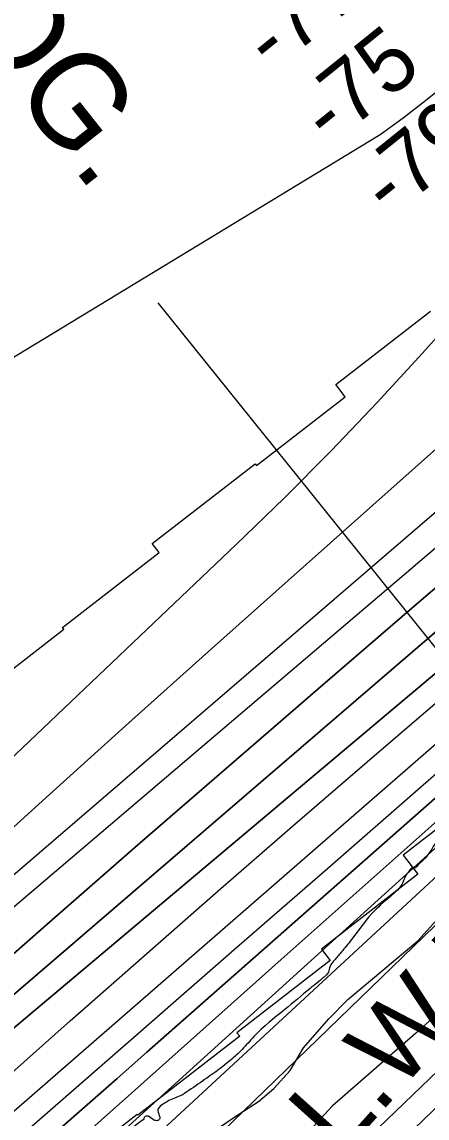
# Model space of a CAD drawing. Extents: x 3477039 to 3515015, y 546746 to 572297.
# Drawn here: x 3481901 to 3482333, y 555318 to 556488 of the extents above; entities that cross this region are included whole.
import ezdxf

# ---------------------------------------------------------------- set-up
doc = ezdxf.new("R2010")
doc.units = 0
for name, color, linetype in [('V-LEVE-TOET', 7, 'Continuous'), ('V-RIVR-EDGE', 7, 'Continuous'), ('V-RIVR-RANG', 7, 'Continuous'), ('V-RRAP-RVMT', 7, 'Continuous'), ('V-SITE-VEGE', 7, 'Continuous'), ('V-SURV-LINE', 7, 'Continuous'), ('V-TOPO-DPTH', 7, 'Continuous'), ('V-TOPO-GNAM-IDEN', 7, 'Continuous'), ('V-TOPO-MAJR', 7, 'Continuous'), ('V-TOPO-MINR', 7, 'Continuous'), ('V-TOPO-WATR', 7, 'Continuous'), ('V-TOPO-WATR-IDEN', 7, 'Continuous')]:
    doc.layers.add(name, color=color, linetype=linetype)

msp = doc.modelspace()

# ---------------------------------------------------------------- linework, layer by layer
at = {"layer": 'V-LEVE-TOET'}
msp.add_lwpolyline([(3481255.9, 554475.5), (3481334.8, 554529.1), (3481491.5, 554649.9), (3481646.8, 554775.5), (3481748.9, 554853.3), (3481923.8, 554989.1), (3482052.5, 555090.8), (3482171.6, 555196.8), (3482271.9, 555298.8), (3482427.6, 555448.7), (3482542.5, 555552.7), (3482693.2, 555696.4), (3482798.3, 555797), (3482856.5, 555849), (3482972.1, 555960.5), (3483062, 556057.2), (3483133.1, 556151.3), (3483140.8, 556159.5)], dxfattribs=at)
at = {"layer": 'V-RIVR-EDGE'}
msp.add_spline([(3483150.7, 556359.1), (3483136.4, 556350.1), (3483116.9, 556339.4), (3483110.3, 556336.3), (3483106.5, 556335.3), (3483103.7, 556335.3), (3483100.6, 556336.3), (3483097.4, 556335.3), (3483092.2, 556332.5), (3483088.4, 556330.8), (3483084.6, 556330.1), (3483082.1, 556330.1), (3483076.6, 556332.2), (3483072.7, 556330.8), (3483062.3, 556321.1), (3483056.4, 556314.9), (3483055.3, 556313.5), (3483054.6, 556310.7), (3483052.5, 556306.9), (3483049.4, 556304.1), (3483040.3, 556297.9), (3483032, 556292.7), (3483021.5, 556289.2), (3483010.1, 556287.9), (3482997.2, 556283.4), (3482982.9, 556270.2), (3482968.6, 556257.4), (3482962.3, 556248.4), (3482958.5, 556240), (3482956.1, 556237.6), (3482952.9, 556234.5), (3482944.9, 556223.4), (3482930.6, 556203.9), (3482924.7, 556194.6), (3482917.3, 556185.2), (3482894.3, 556159.5), (3482884.9, 556149.1), (3482879.7, 556142.5), (3482869.2, 556131.1), (3482862.3, 556124.9), (3482849.4, 556114.8), (3482836.1, 556104.4), (3482831.6, 556100.6), (3482819.4, 556086.7), (3482801.3, 556062.8), (3482773.7, 556029.5), (3482769.2, 556023.9), (3482766.1, 556022.9), (3482764.3, 556022.2), (3482763.3, 556020.1), (3482762.9, 556018.7), (3482760.1, 556015.3), (3482751.8, 556003.8), (3482742.4, 555992.4), (3482738.5, 555987.5), (3482733.6, 555984.4), (3482726.7, 555976.4), (3482708.9, 555958.4), (3482706.8, 555955.2), (3482705.8, 555952.1), (3482705.7, 555947.9), (3482703.7, 555945.2), (3482692.5, 555933.4), (3482673, 555918.1), (3482646.2, 555901.2), (3482632.3, 555893.2), (3482621.1, 555884.5), (3482615.2, 555878), (3482610.7, 555874.5), (3482602.7, 555871.7), (3482595, 555863.7), (3482592.5, 555859.6), (3482588.4, 555856.8), (3482581.1, 555852.7), (3482577.2, 555847.5), (3482571, 555845), (3482568.5, 555841.9), (3482564.3, 555837.8), (3482557.7, 555833.6), (3482552.1, 555829.1), (3482546.2, 555823.2), (3482543.4, 555821.1), (3482539.6, 555819), (3482536.1, 555815.9), (3482533.3, 555811.4), (3482531.6, 555808.3), (3482528.8, 555806.2), (3482521.8, 555797.9), (3482511, 555788.9), (3482483.5, 555759.4), (3482469.9, 555744.5), (3482460.8, 555735.5), (3482456.3, 555732.7), (3482447.6, 555724), (3482431.6, 555708.1), (3482420.4, 555695.6), (3482415.5, 555689.3), (3482411, 555682.4), (3482402.6, 555672.7), (3482388.3, 555660.5), (3482372.7, 555648.1), (3482361.2, 555634.9), (3482343, 555613), (3482328.7, 555593.3), (3482323.2, 555588.1), (3482319.3, 555584.9), (3482316.5, 555584.9), (3482314.1, 555582.2), (3482310.6, 555577.7), (3482307.1, 555569.7), (3482293.5, 555554.4), (3482274, 555536.4), (3482251, 555506.9), (3482240.2, 555494), (3482232.9, 555485.4), (3482229.4, 555480.2), (3482227.6, 555473.9), (3482223.1, 555468.7), (3482207.8, 555456.2), (3482181.3, 555434.1), (3482148.2, 555405.3), (3482135.6, 555391.4), (3482122.8, 555379.6), (3482098, 555360.9), (3482078.9, 555347.7), (3482069.5, 555341.9), (3482055.9, 555336), (3482051.4, 555333.2), (3482046.1, 555328), (3482045.8, 555325.9), (3482047.2, 555321.1), (3482047.9, 555317.9), (3482046.8, 555316.2), (3482043.7, 555315.5), (3482040.6, 555316.6), (3482033.3, 555320.4), (3482031.2, 555319), (3482030.8, 555317.3), (3482029.4, 555315.9), (3482000.9, 555293), (3481969.9, 555269.8), (3481936.8, 555242.8), (3481933.6, 555241.4), (3481932.3, 555243.8), (3481928.1, 555243.1), (3481926, 555241.7), (3481924.6, 555239.3), (3481922.5, 555234.5), (3481916.6, 555228.6), (3481907.9, 555225.1), (3481902.3, 555220.6), (3481900.6, 555217.8), (3481899.9, 555214.4), (3481898.8, 555212.3), (3481895, 555212.3), (3481890.5, 555211.6), (3481886.6, 555209.2), (3481867.1, 555193.2), (3481847.3, 555175.2), (3481825.3, 555153.4), (3481808.9, 555139.1), (3481799.5, 555130.5), (3481795.4, 555127.7), (3481792.2, 555127), (3481790.1, 555126), (3481788, 555123.9), (3481783.2, 555117), (3481779.3, 555112.1), (3481767.1, 555105.9), (3481748.7, 555095.1), (3481738.6, 555089.6), (3481727.5, 555083.4), (3481725, 555080.9), (3481723.6, 555078.2), (3481717, 555076.1), (3481714.2, 555074.7), (3481712.8, 555071.6), (3481710.4, 555068.5), (3481704.5, 555067.1), (3481700, 555065.4), (3481694, 555060.5), (3481691.6, 555056), (3481690.2, 555050.8), (3481689.5, 555046.3), (3481688.1, 555043.5), (3481682.5, 555039.7), (3481671.4, 555036.6), (3481668.6, 555033.5), (3481666.5, 555030), (3481663, 555026.2), (3481645.6, 555013), (3481640.7, 555011.6), (3481635.9, 555010.9), (3481627.8, 555005.7), (3481621.2, 554998.8), (3481612.5, 554989.8), (3481608.3, 554989.5), (3481604.5, 554986.7), (3481602.4, 554983.2), (3481596.8, 554979.4), (3481591.6, 554978.7), (3481589.5, 554976.6), (3481589.2, 554974.6), (3481588.8, 554970), (3481588.1, 554967.6), (3481585.3, 554966.6), (3481583.3, 554969), (3481580.8, 554969.7), (3481577.7, 554969), (3481560.6, 554951.7), (3481538.3, 554935.1), (3481531.7, 554928.5), (3481527.9, 554925), (3481521.6, 554914.9), (3481515.3, 554908.3), (3481506.3, 554897.6), (3481501.4, 554895.9), (3481498.6, 554893.8), (3481495.5, 554888.6), (3481492, 554884.4), (3481471.1, 554868.1), (3481442.2, 554843.2), (3481413.6, 554816.8), (3481383.6, 554790.8), (3481347, 554756.5)], degree=3, dxfattribs=at)
at = {"layer": 'V-RIVR-RANG'}
msp.add_line((3482572.5, 555533.3), (3482046, 556187.8), dxfattribs=at)
at = {"layer": 'V-RRAP-RVMT'}
for p, q in [((3482235.5, 556100.8), (3482336.5, 556179.2)), ((3482245.5, 556087.8), (3482235.5, 556100.8)), ((3482150.8, 556014.4), (3482245.5, 556087.8)), ((3482039.7, 555931.1), (3482149.4, 556016.2)), ((3482149.4, 556016.2), (3482150.8, 556014.4)), ((3481944, 555841.6), (3482047.1, 555921.5)), ((3482047.1, 555921.5), (3482039.7, 555931.1)), ((3481842.3, 555759.6), (3481945.5, 555839.7)), ((3481945.5, 555839.7), (3481944, 555841.6)), ((3482411, 555679.1), (3482307.3, 555598.6)), ((3482307.3, 555598.6), (3482323, 555578.3)), ((3482323, 555578.3), (3482220.2, 555498.5)), ((3482220.2, 555498.5), (3482229.5, 555486.5)), ((3482229.5, 555486.5), (3482130.1, 555409.3)), ((3482130.1, 555409.3), (3482133, 555405.5)), ((3482133, 555405.5), (3482024.4, 555321.2)), ((3482023.7, 555322.1), (3481920, 555241.7)), ((3482024.4, 555321.2), (3482023.7, 555322.1))]:
    msp.add_line(p, q, dxfattribs=at)
at = {"layer": 'V-SITE-VEGE'}
for p, q in [((3482323, 555507.3), (3482349.8, 555536.9)), ((3482248.5, 555444.9), (3482323, 555507.3)), ((3482228.1, 555424.2), (3482248.5, 555444.9)), ((3482363.3, 555447), (3482320.4, 555408.5)), ((3482201.2, 555393.2), (3482228.1, 555424.2)), ((3482320.4, 555408.5), (3482231.8, 555330.9)), ((3482187, 555369.1), (3482201.2, 555393.2)), ((3482169.4, 555349.8), (3482187, 555369.1)), ((3482153.2, 555336.1), (3482169.4, 555349.8)), ((3482132.2, 555322.4), (3482153.2, 555336.1)), ((3482231.8, 555330.9), (3482191.6, 555287.6)), ((3482107, 555305.3), (3482132.2, 555322.4))]:
    msp.add_line(p, q, dxfattribs=at)
at = {"layer": 'V-SURV-LINE'}
msp.add_lwpolyline([(3482105.8, 555100.9), (3482949, 555914.6)], dxfattribs=at)
msp.add_lwpolyline([(3482105.8, 555100.9), (3482949, 555914.6)], dxfattribs=at)
at = {"layer": 'V-TOPO-DPTH'}
for points in [[(3481692.5, 555316.1), (3481714.5, 555336.6), (3481736.7, 555356.9), (3481759.1, 555377), (3481781.7, 555397), (3481930, 555527.1), (3482027, 555611.8), (3482124.2, 555696.3), (3482221.6, 555780.4), (3482319.3, 555864.3), (3482512.2, 556029.4), (3482535.9, 556049.8), (3482559.5, 556070.2), (3482583.1, 556090.7), (3482606.7, 556111.2), (3482961.4, 556421.3), (3483003.2, 556457.6), (3483045.1, 556493.8), (3483087.2, 556529.8), (3483129.4, 556565.7), (3483200.3, 556625.7)], [(3483200.3, 556625.7), (3483129.4, 556565.7), (3483087.2, 556529.8), (3483045.1, 556493.8), (3483003.2, 556457.6), (3482961.4, 556421.3), (3482606.7, 556111.2), (3482583.1, 556090.7), (3482559.5, 556070.2), (3482535.9, 556049.8), (3482512.2, 556029.4), (3482319.3, 555864.3), (3482221.6, 555780.4), (3482124.2, 555696.3), (3482027, 555611.8), (3481930, 555527.1), (3481781.7, 555397), (3481759.1, 555377), (3481736.7, 555356.9), (3481714.5, 555336.6), (3481692.5, 555316.1)], [(3481734.1, 555313.1), (3481744.9, 555322.9), (3481755.7, 555332.6), (3481766.7, 555342.2), (3481777.6, 555351.8), (3482538.2, 556005.6), (3482545.4, 556011.8), (3482552.6, 556018), (3482559.9, 556024.2), (3482567.1, 556030.4), (3482574.3, 556036.6), (3482581.4, 556042.8), (3482588.6, 556049.1), (3482595.8, 556055.3), (3482637.5, 556091.9), (3482665.5, 556116.4), (3482693.5, 556141), (3482721.6, 556165.5), (3482749.6, 556190.1), (3483190.3, 556576), (3483211.5, 556594.4)], [(3483211.5, 556594.4), (3483190.3, 556576), (3482749.6, 556190.1), (3482721.6, 556165.5), (3482693.5, 556141), (3482665.5, 556116.4), (3482637.5, 556091.9), (3482595.8, 556055.3), (3482588.6, 556049.1), (3482581.4, 556042.8), (3482574.3, 556036.6), (3482567.1, 556030.4), (3482559.9, 556024.2), (3482552.6, 556018), (3482545.4, 556011.8), (3482538.2, 556005.6), (3481777.6, 555351.8), (3481766.7, 555342.2), (3481755.7, 555332.6), (3481744.9, 555322.9), (3481734.1, 555313.1)], [(3483213.8, 556550.7), (3482979.7, 556345), (3482917, 556289.9), (3482854.5, 556234.8), (3482792, 556179.7), (3482729.5, 556124.4), (3482630.4, 556036.7), (3482617.4, 556025.4), (3482604.5, 556014.1), (3482591.4, 556002.9), (3482578.3, 555991.8), (3481889, 555411.7), (3481869.4, 555395.2), (3481849.8, 555378.6), (3481830.2, 555362), (3481810.7, 555345.4), (3481773.9, 555314.1)], [(3483213.8, 556550.7), (3482979.7, 556345), (3482917, 556289.9), (3482854.5, 556234.8), (3482792, 556179.7), (3482729.5, 556124.4), (3482630.4, 556036.7), (3482617.4, 556025.4), (3482604.5, 556014.1), (3482591.4, 556002.9), (3482578.3, 555991.8), (3481889, 555411.7), (3481869.4, 555395.2), (3481849.8, 555378.6), (3481830.2, 555362), (3481810.7, 555345.4), (3481773.9, 555314.1)], [(3481839.8, 555280.3), (3482419.5, 555784.6), (3482455.7, 555816.2), (3482491.7, 555847.9), (3482527.7, 555879.7), (3482563.6, 555911.6), (3482573, 555919.9), (3482604, 555947.8), (3482635, 555975.9), (3482665.8, 556004.2), (3482696.4, 556032.6), (3483025.3, 556339.7), (3483065.9, 556377.2), (3483106.7, 556414.5), (3483147.8, 556451.4), (3483189.2, 556488.1), (3483255.8, 556546.5)], [(3481839.8, 555280.3), (3482419.5, 555784.6), (3482455.7, 555816.2), (3482491.7, 555847.9), (3482527.7, 555879.7), (3482563.6, 555911.6), (3482573, 555919.9), (3482604, 555947.8), (3482635, 555975.9), (3482665.8, 556004.2), (3482696.4, 556032.6), (3483025.3, 556339.7), (3483065.9, 556377.2), (3483106.7, 556414.5), (3483147.8, 556451.4), (3483189.2, 556488.1), (3483255.8, 556546.5)], [(3483262.3, 556504.7), (3482910.3, 556171.1), (3482869.3, 556132.5), (3482828.2, 556094.1), (3482786.8, 556055.9), (3482745.4, 556017.9), (3482681.7, 555959.9), (3482671.9, 555951), (3482662.1, 555942.2), (3482652.2, 555933.4), (3482642.3, 555924.6), (3482033.9, 555388.4), (3482002.2, 555360.4), (3481970.4, 555332.4), (3481938.6, 555304.5)], [(3481938.6, 555304.5), (3481970.4, 555332.4), (3482002.2, 555360.4), (3482033.9, 555388.4), (3482642.3, 555924.6), (3482652.2, 555933.4), (3482662.1, 555942.2), (3482671.9, 555951), (3482681.7, 555959.9), (3482745.4, 556017.9), (3482786.8, 556055.9), (3482828.2, 556094.1), (3482869.3, 556132.5), (3482910.3, 556171.1), (3483262.3, 556504.7)], [(3483202.1, 556383.8), (3483141.3, 556328.9), (3483080.5, 556273.8), (3483019.8, 556218.8), (3482959, 556163.7), (3482730.1, 555956), (3482707.2, 555935.2), (3482684.2, 555914.5), (3482661.3, 555893.7), (3482638.3, 555873), (3482525.7, 555771.9), (3482446.5, 555700.6), (3482367.3, 555629.3), (3482288.3, 555557.8), (3482209.3, 555486.2), (3481919.9, 555223.9)]]:
    msp.add_lwpolyline(points, dxfattribs=at)
at = {"layer": 'V-TOPO-MAJR'}
msp.add_lwpolyline([(3481760.6, 555431.8), (3482516.4, 556075.2), (3482528, 556085.2), (3482539.6, 556095.1), (3482551.1, 556105.1), (3482562.6, 556115.1), (3482659.3, 556199.4), (3482719.1, 556251.6), (3482779, 556303.7), (3482838.9, 556355.8), (3482898.8, 556407.9), (3483154.9, 556630.2), (3483174.3, 556646.9), (3483193.9, 556663.5)], dxfattribs=at)
at = {"layer": 'V-TOPO-MINR'}
for points in [[(3482903.4, 556881.5), (3482355, 556422.6), (3482331.4, 556403.6), (3482307.4, 556385), (3482282.9, 556367.3), (3481411.2, 555838.1)], [(3481650.9, 555475.5), (3482129.4, 555930), (3482180.4, 555979.7), (3482230.7, 556030.2), (3482279.8, 556081.8), (3482328.1, 556134.2), (3482393.6, 556207), (3482408.5, 556223.6), (3482423.3, 556240.2), (3482438, 556257), (3482452.7, 556273.7), (3482487.2, 556313.2), (3482519.7, 556349.3), (3482552.8, 556384.7), (3482586.9, 556419.1), (3482621.7, 556452.9), (3483041.5, 556848.1), (3483044.7, 556851.2), (3483048, 556854.3), (3483051.2, 556857.3), (3483054.4, 556860.4), (3483077.2, 556882.2), (3483080, 556885), (3483082.6, 556887.9)], [(3481845.5, 555587), (3481930.2, 555663.5), (3482014.9, 555739.8), (3482099.9, 555815.9), (3482184.9, 555891.8), (3482452.4, 556130.1), (3482469.7, 556145.5), (3482486.8, 556161), (3482503.9, 556176.5), (3482520.9, 556192.1), (3482626, 556288.8), (3482695.5, 556352.8), (3482765, 556416.8), (3482834.4, 556480.9), (3482903.8, 556545.1), (3483081.6, 556709.5), (3483104.3, 556730.3), (3483127, 556751), (3483149.9, 556771.5), (3483172.9, 556791.9), (3483227.6, 556840.1)], [(3481567.9, 555290.7), (3481610.4, 555330.3), (3481676.3, 555391.5), (3481686, 555400.4), (3481695.8, 555409.2), (3481705.7, 555417.9), (3481715.6, 555426.6), (3482510.3, 556109.7), (3482512.1, 556111.2), (3482515.5, 556114.2), (3482517.3, 556115.7), (3482520.5, 556118.4), (3482520.8, 556118.7), (3482523.9, 556121.4), (3483149.9, 556681.8), (3483158.8, 556689.8), (3483167.8, 556697.6), (3483176.8, 556705.4), (3483185.9, 556713.2), (3483195, 556720.8)], [(3481692.5, 555316.1), (3481714.5, 555336.6), (3481736.7, 555356.9), (3481759.1, 555377), (3481781.7, 555397), (3481930, 555527.1), (3482027, 555611.8), (3482124.2, 555696.3), (3482221.6, 555780.4), (3482319.3, 555864.3), (3482512.2, 556029.4), (3482535.9, 556049.8), (3482559.5, 556070.2), (3482583.1, 556090.7), (3482606.7, 556111.2), (3482961.4, 556421.3), (3483003.2, 556457.6), (3483045.1, 556493.8), (3483087.2, 556529.8), (3483129.4, 556565.7), (3483200.3, 556625.7)], [(3481734.1, 555313.1), (3481744.9, 555322.9), (3481755.7, 555332.6), (3481766.7, 555342.2), (3481777.6, 555351.8), (3482538.2, 556005.6), (3482545.4, 556011.8), (3482552.6, 556018), (3482559.9, 556024.2), (3482567.1, 556030.4), (3482574.3, 556036.6), (3482581.4, 556042.8), (3482588.6, 556049.1), (3482595.8, 556055.3), (3482637.5, 556091.9), (3482665.5, 556116.4), (3482693.5, 556141), (3482721.6, 556165.5), (3482749.6, 556190.1), (3483190.3, 556576), (3483211.5, 556594.4)], [(3481773.9, 555314.1), (3481810.7, 555345.4), (3481830.2, 555362), (3481849.8, 555378.6), (3481869.4, 555395.2), (3481889, 555411.7), (3482578.3, 555991.8), (3482591.4, 556002.9), (3482604.5, 556014.1), (3482617.4, 556025.4), (3482630.4, 556036.7), (3482729.5, 556124.4), (3482792, 556179.7), (3482854.5, 556234.8), (3482917, 556289.9), (3482979.7, 556345), (3483213.8, 556550.7)], [(3481819.4, 555304), (3481843.8, 555325.8), (3481952.2, 555422), (3482031.1, 555491.5), (3482110.1, 555560.8), (3482189.5, 555629.6), (3482269.1, 555698.3), (3482575.6, 555961), (3482596.7, 555979.2), (3482617.7, 555997.5), (3482638.5, 556016), (3482659.3, 556034.6), (3482846.7, 556203.8), (3482915.7, 556265.8), (3482984.9, 556327.6), (3483054.2, 556389.1), (3483123.8, 556450.5), (3483235.4, 556548.6)], [(3481839.8, 555280.3), (3482419.5, 555784.6), (3482455.7, 555816.2), (3482491.7, 555847.9), (3482527.7, 555879.7), (3482563.6, 555911.6), (3482573, 555919.9), (3482604, 555947.8), (3482635, 555975.9), (3482665.8, 556004.2), (3482696.4, 556032.6), (3483025.3, 556339.7), (3483065.9, 556377.2), (3483106.7, 556414.5), (3483147.8, 556451.4), (3483189.2, 556488.1), (3483255.8, 556546.5)], [(3481836.4, 555244.6), (3482028, 555411.5), (3482127.3, 555498), (3482226.6, 555584.6), (3482325.9, 555671.2), (3482425.1, 555757.8), (3482644.4, 555949.1), (3482647.9, 555952.3), (3482651.5, 555955.4), (3482655, 555958.5), (3482658.5, 555961.7), (3482681.2, 555982.4), (3482696, 555996), (3482710.7, 556009.6), (3482725.4, 556023.4), (3482739.9, 556037.3), (3482834.3, 556127.7), (3482896, 556186.8), (3482957.7, 556245.9), (3483019.4, 556305), (3483081.2, 556364), (3483190.7, 556468.6), (3483205.4, 556482.5)], [(3481884.9, 555226.6), (3482017.5, 555344.8), (3482097.4, 555416.1), (3482177.4, 555487.3), (3482257.4, 555558.5), (3482337.4, 555629.7), (3482640.2, 555899.3), (3482656.6, 555913.9), (3482673, 555928.5), (3482689.3, 555943.2), (3482705.5, 555958), (3482812.4, 556055.1), (3482882, 556118.6), (3482951.5, 556182.1), (3483020.8, 556245.8), (3483090.1, 556309.6), (3483264.9, 556471.2)], [(3481944.4, 555139.1), (3482703.8, 555874.7), (3482707.1, 555878.3), (3482710.4, 555881.9), (3482713.7, 555885.4), (3482717.1, 555888.9), (3482720.5, 555892.4), (3482723.9, 555895.8), (3482727.5, 555899.1), (3482731.1, 555902.3), (3483343.9, 556439.5)], [(3481919.9, 555223.9), (3482209.3, 555486.2), (3482288.3, 555557.8), (3482367.3, 555629.3), (3482446.5, 555700.6), (3482525.7, 555771.9), (3482638.3, 555873), (3482661.3, 555893.7), (3482684.2, 555914.5), (3482707.2, 555935.2), (3482730.1, 555956), (3482959, 556163.7), (3483019.8, 556218.8), (3483080.5, 556273.8), (3483141.3, 556328.9), (3483202.1, 556383.8)], [(3481922.9, 555187.6), (3482467.9, 555691.6), (3482505.8, 555726.5), (3482543.7, 555761.3), (3482581.7, 555796), (3482619.8, 555830.6), (3482681.6, 555886.8), (3482688.8, 555893.3), (3482696, 555899.8), (3482703.2, 555906.3), (3482710.4, 555912.9), (3483155.7, 556316.4), (3483185.6, 556343.4), (3483215.6, 556370.3)]]:
    msp.add_lwpolyline(points, dxfattribs=at)
at = {"layer": 'V-TOPO-WATR'}
msp.add_lwpolyline([(3481938.6, 555304.5), (3481970.4, 555332.4), (3482002.2, 555360.4), (3482033.9, 555388.4), (3482642.3, 555924.6), (3482652.2, 555933.4), (3482662.1, 555942.2), (3482671.9, 555951), (3482681.7, 555959.9), (3482745.4, 556017.9), (3482786.8, 556055.9), (3482828.2, 556094.1), (3482869.3, 556132.5), (3482910.3, 556171.1), (3483262.3, 556504.7)], dxfattribs=at)

# ---------------------------------------------------------------- texts
at = {"layer": 'V-RIVR-RANG'}
for s, p in [('-77', (3482167.4, 556433.4)), ('-75', (3482228.9, 556354.5)), ('-79', (3482292.8, 556277.6))]:
    msp.add_text(s, height=67, rotation=38.8341, dxfattribs=at).set_placement(p)
at = {"layer": 'V-TOPO-GNAM-IDEN'}
msp.add_text('CRESCENT LDG.', height=100, rotation=308.3535, dxfattribs=at).set_placement((3481303.7, 557154.5))
at = {"layer": 'V-TOPO-WATR-IDEN'}
msp.add_text('L.W.R.P.', height=83, rotation=48.1002, dxfattribs=at).set_placement((3482240.9, 555276))

doc.saveas('drawing.dxf')
